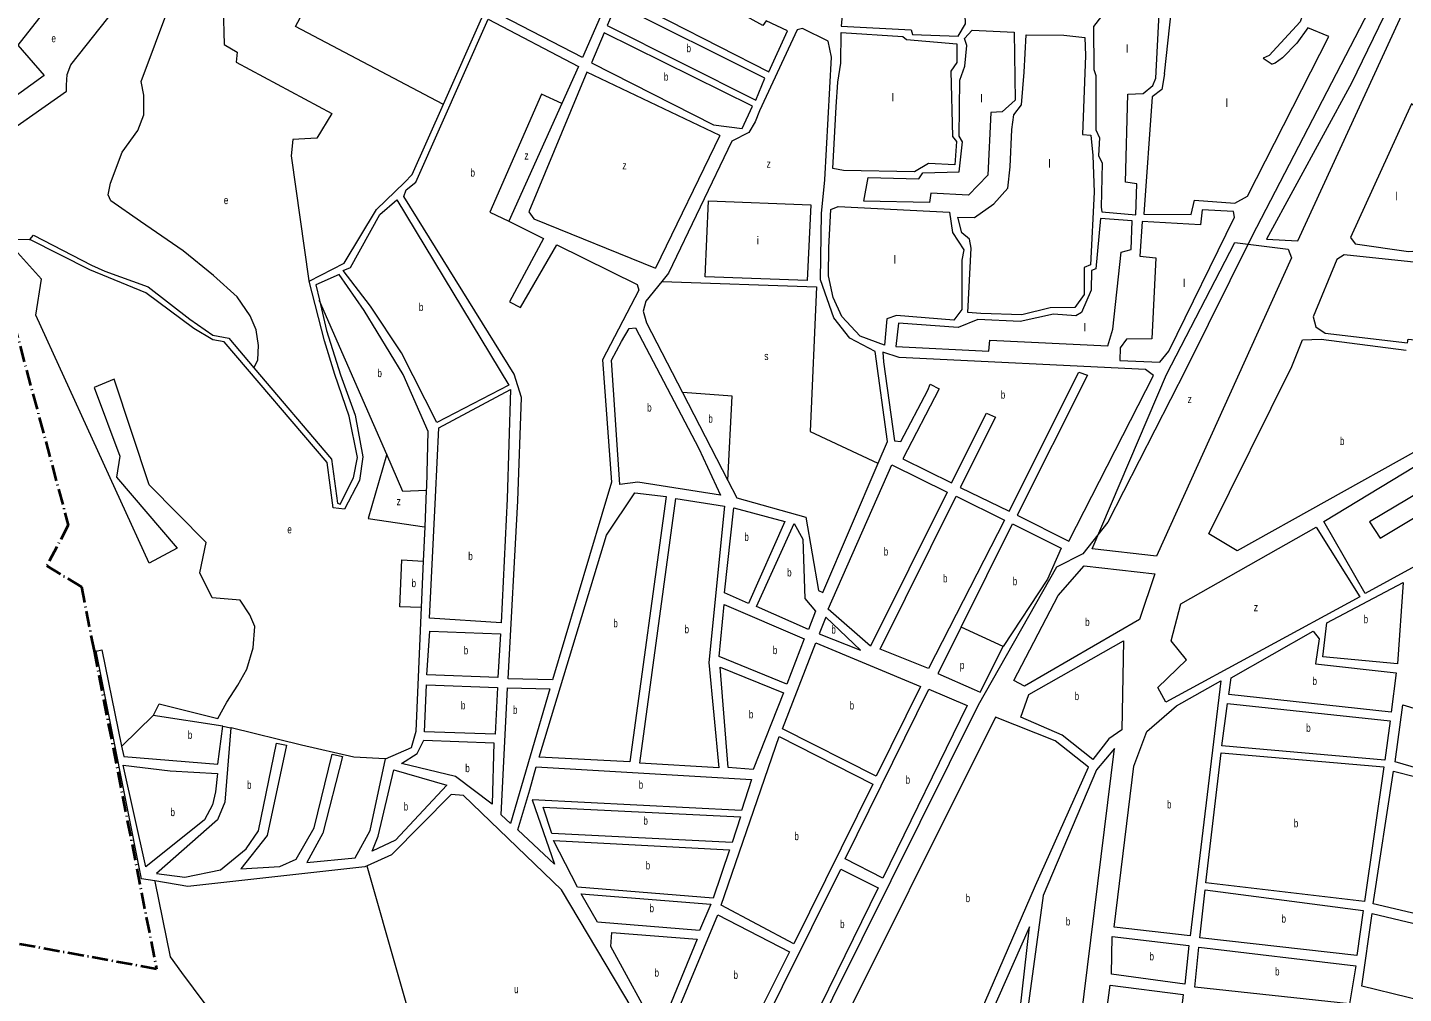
# Model space of a CAD drawing. Extents: x 639657 to 671642, y 222838 to 252123.
# Drawn here: x 648850 to 650568, y 249227 to 250434 of the extents above; entities that cross this region are included whole.
import ezdxf

# ---------------------------------------------------------------- set-up
doc = ezdxf.new("R2010")
doc.units = 0
doc.header["$LTSCALE"] = 4
doc.linetypes.add('DOT_DASHED', pattern=[7.7, 5, -1.2, 0.3, -1.2])
for name, color, linetype, lineweight in [('1', 7, 'Continuous', 13), ('21', 7, 'Continuous', 13), ('4', 7, 'DOT_DASHED', 40), ('57', 7, 'Continuous', 35)]:
    doc.layers.add(name, color=color, linetype=linetype, lineweight=lineweight)
doc.layers.add('7', color=7, linetype='Continuous')

msp = doc.modelspace()

# ---------------------------------------------------------------- linework, layer by layer
at = {"layer": '1'}
for p, q in [((650269.879, 250375.717), (650278.739, 250456.283)), ((650393.265, 250395.292), (650404.467, 250387.893)), ((649714.512, 250298.785), (649634.287, 250133.193)), ((649729.31, 250291.73), (649650.29, 250126.74)), ((649650.29, 250126.74), (649641.962, 250116.464)), ((649351.79, 249696.23), (649359.28, 249846.99)), ((649450.18, 249620.49), (649462.15, 249842.76)), ((649462.23, 249431.58), (649477.278, 249481.669))]:
    msp.add_line(p, q, dxfattribs=at)
for points in [[(650868.558, 251728.311), (650873.94, 251663.96), (650866.91, 251561.41), (650819.54, 251053.22), (650792.31, 250960.32), (650503.6, 250364.17), (650397.41, 250169.26), (650436.51, 250167.22), (650922.17, 251222.64), (650999.81, 251417.78), (651103.042, 251685.015)], [(649369.172, 250337.776), (649417.24, 250445.55), (649239.463, 250537.315)], [(650445.293, 250457.476), (650439.514, 250440.959), (650400.51, 250398.841), (650393.265, 250395.292)], [(649462.15, 249842.76), (649466.73, 249971.84), (649457.66, 250000.94), (649319.9, 250222.5), (649322.67, 250230.88), (649334.68, 250240.58), (649425.2, 250444.07), (649537.99, 250385.08), (649517.28, 250338.62)], [(649923.89, 249916.5), (649908.46, 250029.2), (649877.01, 250045.76), (649856.95, 250071.26), (649840.27, 250118.69), (649841.31, 250201.6), (649845.48, 250243.29), (649853.84, 250396.48), (649849.71, 250416.82), (649817.85, 250432.26), (649810.98, 250430.73), (649764.01, 250329.42), (649758.66, 250315.93), (649750.55, 250302.53), (649729.31, 250291.73)], [(650357.75, 250214.25), (650373.62, 250223.1), (650475.08, 250422.52), (650449.06, 250433.18), (650435.15, 250414.02), (650417.16, 250395.93), (650408.37, 250389.24), (650404.467, 250387.893)], [(649714.512, 250298.785), (649548.33, 250378.02), (649475.99, 250203.38), (649482.03, 250194.59), (649634.287, 250133.193)], [(650269.879, 250375.717), (650266.47, 250356.4), (650254.47, 250347.13), (650244.15, 250200.39), (650303.23, 250200.13), (650307.26, 250218.18), (650357.75, 250214.25)], [(649201.36, 250116.91), (649245.35, 250139.59), (649285.56, 250206.51), (649320.71, 250240.12), (649330.13, 250250.24), (649369.172, 250337.776)], [(649517.28, 250338.62), (649450.761, 250191.686), (649494.434, 250170.268)], [(648852.54, 250168.82), (648857.04, 250174.42), (648929.6, 250137.01), (648946.39, 250129.54), (649000.4, 250109.71), (649052.54, 250069.46), (649081.19, 250049.56), (649101.01, 250045.86), (649132.547, 250008.726)], [(649214.297, 250093.006), (649223.25, 250055.11), (649240.62, 249999.95), (649258.88, 249949.76), (649268.7, 249897.73), (649264.46, 249868.11), (649245.58, 249832.34), (649231.41, 249833.92), (649224.2, 249890.67), (649095.5, 250041.27), (649081.21, 250043.55), (649057.52, 250057.88), (648997.63, 250102.4), (648927.68, 250130.99), (648852.54, 250168.82)], [(649494.434, 250170.268), (649451.875, 250091.071), (649465.572, 250083.816), (649510.746, 250162.268)], [(649510.746, 250162.268), (649611.43, 250112.89), (649613.17, 250105.81)], [(650751.211, 250122.705), (650494.56, 250149.78), (650485.12, 250144.17), (650455.69, 250072.56), (650458.95, 250059.69), (650470.57, 250051.77), (650573.28, 250040.05), (650574.12, 250044.56), (650770.49, 250025.17), (650769.62, 250028.82), (650951.57, 250008.54)], [(649132.547, 250008.726), (649229.37, 249894.72), (649237.02, 249839.48), (649240.24, 249838.6), (649256.96, 249871.37), (649261.82, 249896.91), (649251.35, 249948.3), (649233.74, 250000.36), (649220.71, 250042.21), (649201.36, 250116.91)], [(649348.189, 249855.52), (649348.39, 249860.14), (649350.05, 249929.29), (649319.06, 250000.17), (649270.25, 250080.37), (649238.95, 250125.18), (649209.76, 250112.21), (649214.297, 250093.006)], [(649641.962, 250116.464), (649622.03, 250091.87), (649618.84, 250079.4), (649622.82, 250065.05), (649667.792, 249977.943), (649724.528, 249868.051)], [(649613.17, 250105.81), (649567.98, 250018.51), (649579.36, 249865.74), (649567.11, 249825.42)], [(650584.9, 249905.065), (650360.9, 249779.99), (650325.29, 249801.35), (650428.99, 250010.48), (650442.46, 250043.75), (650465.65, 250044.67), (650571.8, 250030.6)], [(650788.395, 249945.143), (650801.61, 249880.4), (650520.77, 249726.86), (650468.951, 249816.967), (650765.83, 249996.5), (650775.7, 250004.36)], [(649359.28, 249846.99), (649363.41, 249933.75), (649452.82, 249981.58), (649448.85, 249845.2)], [(649724.528, 249868.051), (649735.82, 249846.18), (649822.1, 249822.05), (649837.65, 249730.48), (649843.22, 249728.3), (649912.357, 249889.593), (649923.89, 249916.5)], [(649296.95, 249520.39), (649329.46, 249534.61), (649335.15, 249554.98), (649341.846, 249709.311), (649344.361, 249767.268), (649346.215, 249810.011), (649348.189, 249855.52)], [(649448.85, 249845.2), (649441.33, 249690.14), (649351.79, 249696.23)], [(649567.11, 249825.42), (649505.6, 249618.89), (649450.18, 249620.49)], [(650016.13, 249685.02), (650080, 249813.76), (650141.06, 249783.56), (650123.66, 249744.78), (650068.41, 249660.67)], [(650016.13, 249685.02), (649986.726, 249626.784), (650032.072, 249606.823), (650039.69, 249603.556), (650068.41, 249660.67)], [(648935.35, 249654.89), (648942.66, 249656.36), (648967.274, 249536.106)], [(649008.787, 249367.89), (648992.23, 249370.62), (648935.35, 249654.89)], [(648967.274, 249536.106), (648969.86, 249523.47), (649087.5, 249513.59), (649093.481, 249561.257), (649103.64, 249559.04)], [(649103.64, 249559.04), (649096.05, 249466.29), (649087.13, 249444.42), (649010.935, 249377.412), (649046.36, 249372.69), (649090.65, 249381.68), (649122.79, 249408.14), (649138.17, 249430.61), (649160.67, 249540.04), (649173.11, 249537.61), (649148.87, 249424.54), (649116.22, 249383.05), (649164.99, 249386), (649185.22, 249395.13), (649207.77, 249434.1), (649230.18, 249526.34), (649243.05, 249523.48), (649218.48, 249427.38), (649198.73, 249390.97), (649259.12, 249396.66), (649277.77, 249430.93), (649296.95, 249520.39)], [(649477.278, 249481.669), (649485.01, 249510.3), (649754.11, 249494.61), (649741.64, 249456.01), (649480.227, 249469.303)], [(649525.952, 248914.487), (649537.26, 248927.68), (649584.98, 249012.06), (649637.03, 249179.77), (649605.19, 249208.74), (649516.86, 249356.8), (649394.21, 249474.75), (649378.75, 249475.7), (649304.24, 249400.49), (649273.901, 249386.702)], [(649480.227, 249469.303), (649507.96, 249389.01), (649462.23, 249431.58)], [(649273.901, 249386.702), (649271.08, 249385.42), (649050.16, 249361.07), (649008.787, 249367.89)]]:
    msp.add_lwpolyline(points, dxfattribs=at)
for points in [[(649930.44, 250657.08), (649916.45, 250664.56), (649869.53, 250544.12), (649869.73, 250476.44), (649866.19, 250435.18), (649953.44, 250430.7), (649954.96, 250425.12), (650012.33, 250422.92), (650021.31, 250438.41), (650020.6, 250460.75), (650027.02, 250472.15), (650028.77, 250535.97), (650039.5, 250538.57), (650042.54, 250603.25), (650006.86, 250607.23), (649991.35, 250619.22), (649928.82, 250623.78)], [(649504.82, 250630.57), (649589.41, 250586.1), (649600.19, 250571.74), (649604.98, 250552.2), (649605.87, 250540.17), (649543.11, 250396.26), (649429.25, 250454.82), (649474.545, 250560.16), (649486.824, 250588.718)], [(649672.42, 250489.43), (649613, 250526.87), (649589.73, 250473.73), (649775.9, 250378.22), (649798.95, 250429.41), (649772.27, 250441.8), (649768.21, 250436.2)], [(649770.76, 250370.25), (649585.25, 250462.76), (649573.73, 250436.31), (649759.67, 250342.94)], [(650190.85, 250209.47), (650191.73, 250203.46), (650234.06, 250199.93), (650235.23, 250238.38), (650221.26, 250240.7), (650224.17, 250350.26), (650243.28, 250351.18), (650255.29, 250361.09), (650258.91, 250370.34), (650263.81, 250459.07), (650204.07, 250464.49), (650181.38, 250435), (650181.54, 250381.29), (650184.35, 250373.78), (650184.12, 250305.68), (650188.66, 250295.82), (650187.44, 250273.69), (650191.98, 250264.46)], [(649570.1, 250426.84), (649554.31, 250389.63), (649706.47, 250312.29), (649742.58, 250307.66), (649755.39, 250335.41)], [(649865.47, 250389.21), (649865.94, 250427.38), (649943.15, 250422.29), (649947.46, 250418.65), (650010.64, 250413.24), (650010.71, 250390.04), (650003.22, 250379.28), (650004.97, 250297.66), (650010.14, 250291.23), (650007.86, 250262.01), (649975.2, 250263.85), (649957.61, 250253.49), (649869.08, 250255.17), (649855.79, 250257.7), (649859.61, 250334.41), (649862.1, 250365.57)], [(649976.42, 250215.09), (649894.55, 250217), (649899.62, 250246.23), (649963.22, 250244.69), (649967.93, 250252.01), (650013.47, 250253.64), (650017.45, 250290.82), (650013.34, 250298.11), (650014.43, 250367.71), (650020.39, 250385.35), (650023.11, 250411.35), (650020.29, 250420.15), (650029.5, 250430.48), (650082.15, 250427.84), (650083.25, 250342.99), (650066.97, 250328.55), (650053.01, 250327.44), (650049.15, 250249.45), (650025.16, 250224.46), (649978.1, 250226.69)], [(650016.92, 250177.18), (650011.71, 250196.93), (650032.55, 250196.56), (650056.56, 250213.38), (650074.12, 250232.98), (650077.05, 250259.84), (650079.06, 250306.24), (650081.8, 250324.72), (650091.22, 250337), (650094.75, 250377.82), (650096.98, 250424.66), (650144.25, 250423.93), (650170.25, 250421.22), (650171.18, 250398.88), (650167.38, 250300.05), (650177.91, 250299.22), (650180.35, 250273.67), (650181.99, 250228.13), (650177.53, 250137.26), (650169.59, 250133.8), (650169.69, 250100.08), (650158.13, 250084.16), (650127.2, 250083.64), (650091.78, 250074.73), (650040.42, 250076.51), (650024.09, 250077.76), (650028.58, 250158.1), (650026.18, 250169.26)], [(650508.26, 250163.57), (650574.66, 250154.1), (650591.41, 250155.01), (650597.63, 250232.99), (650582.8, 250236.6), (650591.34, 250328.13), (650578.43, 250338.4), (650502.23, 250171.5)], [(649311.1, 250218.61), (649450.92, 249987.18), (649360.97, 249940.53), (649316.83, 250027.44), (649277.97, 250085.54), (649244.09, 250130.35), (649253.32, 250134.02), (649289.88, 250200.07)], [(649922.92, 250069.73), (649920.22, 250037.08), (649889.68, 250048.16), (649866.83, 250072.8), (649856.02, 250096.39), (649850.35, 250123.66), (649850.67, 250158.88), (649853.33, 250206.36), (649862.13, 250210.04), (650001.38, 250203.13), (650005.32, 250177.58), (650019.35, 250156.14), (650016.59, 250143.24), (650016.77, 250081.6), (650006.93, 250068.04), (649935.37, 250073.85)], [(650214.57, 250033.85), (650214.18, 250017.967), (650264.24, 250015.95), (650275.37, 250029.3), (650357.21, 250196.8), (650356.06, 250203.93), (650317.18, 250206.18), (650314.87, 250187.28), (650242.03, 250191.58), (650239.15, 250147.96), (650259.13, 250146.09), (650254.06, 250044.7), (650222.27, 250044.39)], [(649937.76, 250064.62), (649934.19, 250035.4), (650050.66, 250029.51), (650051.69, 250043.04), (650199.31, 250035.95), (650205.26, 250057.01), (650215.93, 250153.05), (650228.17, 250156.31), (650229.35, 250192.18), (650189.82, 250195.08), (650183.99, 250132.13), (650178.62, 250130.18), (650178.48, 250105.69), (650166.1, 250077.73), (650159.24, 250073.63), (650131.3, 250075.7), (650089.65, 250066.35), (650036.58, 250068.99), (650012.11, 250059.25)], [(650179.7, 249782.51), (650272.24, 250000.51), (650357.92, 250165.29), (650424.51, 250156.88), (650428.62, 250146.15), (650260.02, 249773.38)], [(649601.28, 250057.66), (649609.03, 250058.71), (649688.26, 249908.08), (649715.43, 249849.51), (649611.99, 249865.98), (649589.63, 249862.88), (649579.01, 250018.4), (649591.66, 250041.73)], [(650163.01, 250003.43), (650173.83, 249999.68), (650086.07, 249824.68), (650150.35, 249792.32), (650256.26, 249999.15), (650246.23, 250006.45), (649938.32, 250021.45), (649918.31, 250028.27), (649918.82, 250016.06), (649932.56, 249917.47), (649940.71, 249916.56), (649974.15, 249980.81), (649977.35, 249988.29), (649988.41, 249982.33), (649942.96, 249895.07), (650004.02, 249865.09), (650047.69, 249952.05), (650058.75, 249946.94), (650014.73, 249859.44), (650075.79, 249829.89)], [(649849.82, 249707.41), (649929.45, 249887.42), (649998.45, 249853.3), (649902.63, 249661.14)], [(649601.91, 249516.74), (649488.73, 249522.31), (649572.77, 249799.61), (649608.51, 249852.69), (649647.37, 249848.17)], [(649614.58, 249515.16), (649659.38, 249845.53), (649720.13, 249835.74), (649700.57, 249640.57), (649713.37, 249509.02)], [(649975.31, 249633.02), (649914.64, 249657.42), (650009.81, 249848.51), (650070.02, 249818.53)], [(649720.17, 249727.68), (649732.15, 249833.95), (649795.86, 249816.84), (649750.18, 249714.41)], [(649760.25, 249710.7), (649807.45, 249814.41), (649818.3, 249794.8), (649820.68, 249720.67), (649834.12, 249704.7), (649825.19, 249681.98)], [(650513.87, 249722.81), (650271.63, 249590.97), (650261.64, 249609.5), (650297.49, 249644.1), (650278.07, 249667.84), (650290.36, 249714.17), (650459.56, 249809.91)], [(650137.08, 249724.3), (650169.72, 249761.28), (650257.75, 249751.34), (650238.53, 249694.52), (650095.2, 249611.33), (650081.71, 249618.28)], [(650561.11, 249638.98), (650467.9, 249647.88), (650472.87, 249690.39), (650568.12, 249740.56)], [(649713.5, 249648.23), (649720.09, 249713.29), (649819.97, 249670.41), (649798.38, 249613.6)], [(649890.36, 249656.27), (649846.97, 249697.33), (649838.69, 249676.32)], [(649348.6, 249625.35), (649352.13, 249679.68), (649440.4, 249676.4), (649437.3, 249622.06)], [(650200.53, 249545.23), (650180.41, 249519.78), (650142.12, 249549.85), (650090.69, 249572.26), (650100.51, 249600.56), (650218.83, 249667.78), (650216.49, 249556.74)], [(650553.04, 249578.66), (650350.11, 249600.63), (650353.02, 249621.66), (650455.62, 249679.96), (650463.3, 249670.25), (650458.62, 249639.12), (650559.33, 249627.82)], [(649792.92, 249557.77), (649834.34, 249665.39), (649965.3, 249610.73), (649909.67, 249498.68)], [(649724.97, 249509.39), (649714.93, 249634.9), (649794.03, 249602.88), (649756.32, 249507.06)], [(650285.14, 249586.6), (650340.186, 249617.732), (650302.01, 249299.27), (650207.107, 249310.085), (650231.44, 249511.27), (650247.79, 249554.36)], [(649345.63, 249554.26), (649348.1, 249612.9), (649436.8, 249609.39), (649433.69, 249551.41)], [(649441.5, 249450.39), (649449.26, 249608.89), (649502.31, 249607.74), (649453.04, 249439.59)], [(649871.01, 249395.41), (649975.74, 249607.27), (650023.53, 249587.03), (649917.92, 249371.52)], [(650545.18, 249518.77), (650341.37, 249536.66), (650348.76, 249589.46), (650551.9, 249567.92)], [(650641.09, 249492.67), (650558.06, 249516.55), (650567.49, 249587.82), (650657.37, 249560.89)], [(650058.68, 249572.44), (649842.72, 249139.72), (649999.8, 249110.48), (650108.63, 249362.07), (650175.2, 249510.14), (650133.28, 249542.81)], [(649807.09, 249289.57), (649716.06, 249337.78), (649788.78, 249548.13), (649905.75, 249488.61)], [(649336.45, 249527.03), (649344.93, 249543.74), (649432.34, 249540.46), (649429.98, 249463.78), (649384.2, 249498.41), (649317.05, 249514.46)], [(650153.07, 249091.57), (650207.34, 249533.16), (650185.06, 249506.86), (650118.23, 249349.77), (650084.37, 249099.05)], [(648997.46, 249385.41), (648969.37, 249512.3), (649027.75, 249505.54), (649087.01, 249501.99), (649084.52, 249479.24), (649080.79, 249463.15), (649070.59, 249444.09)], [(650519.91, 249342.09), (650321.51, 249365.54), (650340.89, 249527.85), (650543.85, 249510.39)], [(649287.57, 249424.02), (649307.36, 249506.61), (649373.62, 249487.33), (649309.23, 249418.96), (649280.37, 249405.16)], [(650631.34, 249397.97), (650730.4, 249372.67), (650712.83, 249296.54), (650530.64, 249339.24), (650555.85, 249504.96), (650644.68, 249482.55), (650606.875, 249351.519), (650622.65, 249347.53), (650631.66, 249382.72), (650629.32, 249387.89)], [(649504.53, 249427.27), (649493.97, 249460.2), (649740.31, 249448.07), (649729.82, 249416.12)], [(649536.59, 249360.27), (649506.84, 249418.44), (649726.76, 249406.9), (649706.22, 249346.21)], [(649756.5, 249163.4), (649865.57, 249382.77), (649912.27, 249359.3), (649808.39, 249147.86)], [(650510.29, 249274.9), (650314.24, 249296.83), (650320.6, 249356.74), (650518.13, 249331.14)], [(649561.48, 249316.3), (649541.27, 249351.87), (649703.39, 249338.93), (649689.02, 249305.92)], [(649655.28, 249189.66), (649711.91, 249325.77), (649801.45, 249279.29), (649744.3, 249165.53)], [(650689.9, 249193.97), (650516.31, 249236.41), (650529.28, 249327.22), (650709.54, 249284.53)], [(650077.72, 249100.37), (650101.25, 249310.56), (650011.6, 249108.26)], [(649578.28, 249286.13), (649579.45, 249303.74), (649686.17, 249295.19), (649644.13, 249192.95), (649617.4, 249214.58)], [(650295.22, 249238.93), (650203.77, 249251.47), (650204.68, 249298.52), (650300.22, 249287.24)], [(650501.14, 249214.58), (650307.67, 249235.21), (650312.67, 249285.24), (650508.93, 249261.8)], [(650288.48, 249186.12), (650196.59, 249197.37), (650201.97, 249237.73), (650293.43, 249226.05)]]:
    msp.add_lwpolyline(points, close=True, dxfattribs=at)
at = {"layer": '21'}
for p, q in [((650068.41, 249660.67), (650016.13, 249685.02)), ((648935.35, 249654.89), (648932.773, 249655.098)), ((649093.481, 249561.257), (649006.705, 249574.424))]:
    msp.add_line(p, q, dxfattribs=at)
for points in [[(649369.172, 250337.776), (649368.672, 250338.039), (649184.473, 250435.031), (649239.194, 250536.815), (649239.463, 250537.315)], [(649027.591, 250462.422), (649062.456, 250514.633), (649092.958, 250504.522), (649095.522, 250412.356), (649111.783, 250402.753), (649110.397, 250390.514), (649229.916, 250326.159), (649211.216, 250295.638), (649181.32, 250293.804), (649179.105, 250273.595), (649201.289, 250117.41), (649201.36, 250116.91)], [(649132.547, 250008.726), (649132.797, 250009.226), (649137.433, 250018.504), (649138.132, 250036.686), (649135.336, 250056.266), (649127.647, 250073.749), (649111.571, 250097.525), (649082.214, 250124.098), (649044.119, 250154.867), (648990.997, 250191.231), (648953.951, 250217.105), (648950.456, 250224.797), (648953.252, 250239.483), (648967.931, 250277.944), (648987.502, 250305.217), (648995.191, 250324.797), (648995.191, 250349.273), (648991.696, 250366.056), (649027.405, 250461.922), (649027.591, 250462.422)], [(649517.28, 250338.62), (649491.67, 250350.58), (649427.2, 250203.24), (649450.761, 250191.686)], [(649006.705, 249574.424), (649006.955, 249574.924), (649014.063, 249589.133), (649087.456, 249570.951), (649098.64, 249591.231), (649112.619, 249612.21), (649123.803, 249632.49), (649131.492, 249659.063), (649133.589, 249685.637), (649127.298, 249700.322), (649115.415, 249718.504), (649080.466, 249721.301), (649065.089, 249752.77), (649072.778, 249790.532), (649001.482, 249862.56), (648958.145, 249994.728), (648932.982, 249984.238), (648965.135, 249898.224), (648960.941, 249872.35), (649036.431, 249783.539), (649001.482, 249764.658), (648860.288, 250074.448), (648867.278, 250119.203), (648822.194, 250169.553), (648852.04, 250168.832), (648852.54, 250168.82)], [(649641.962, 250116.464), (649642.462, 250116.447), (649835.271, 250109.846), (649827.291, 249929.106), (649911.857, 249889.825), (649912.357, 249889.593)], [(649298.359, 249900.275), (649214.515, 250092.506), (649214.297, 250093.006)], [(649724.528, 249868.051), (649724.554, 249868.551), (649730.07, 249973.384), (649668.292, 249977.906), (649667.792, 249977.943)], [(650783.434, 249969.447), (650782.934, 249969.15), (650526.187, 249816.499), (650539.247, 249796.175), (650787.895, 249944.844), (650788.395, 249945.143)], [(649298.359, 249900.275), (649298.213, 249899.775), (649275.132, 249820.602), (649345.715, 249810.085), (649346.215, 249810.011)], [(649348.189, 249855.52), (649347.69, 249855.497), (649318.469, 249854.168), (649298.359, 249900.275)], [(649341.846, 249709.311), (649341.346, 249709.326), (649314.624, 249710.112), (649317.42, 249768.854), (649343.861, 249767.297), (649344.361, 249767.268)], [(649006.705, 249574.424), (648967.774, 249536.592), (648967.274, 249536.106)], [(649296.95, 249520.39), (649296.45, 249520.418), (649257.465, 249522.578), (649191.921, 249537.377), (649104.14, 249558.917), (649103.64, 249559.04)], [(649525.952, 248914.487), (649525.512, 248914.987), (649352.073, 249112.236), (649274.043, 249386.202), (649273.901, 249386.702)], [(649008.787, 249367.89), (649008.889, 249367.391), (649028.043, 249273.046), (649042.023, 249253.465), (649071.38, 249214.305), (649067.186, 249189.13), (649040.625, 249162.556), (649014.064, 249145.773), (648932.982, 249165.353), (648894.524, 249130.927)]]:
    msp.add_lwpolyline(points, dxfattribs=at)
for points in [[(648959.777, 250457.364), (648914.459, 250480.741), (648889.296, 250477.944), (648837.572, 250411.511), (648870.424, 250373.748), (648824.99, 250340.881), (648808.215, 250361.86), (648798.429, 250284.238), (648898.383, 250354.168), (648898.383, 250361.86), (648899.082, 250375.147), (648903.975, 250387.035)], [(649823.49, 250117.861), (649695.97, 250122.186), (649700.323, 250217.274), (649828.016, 250212.193)]]:
    msp.add_lwpolyline(points, close=True, dxfattribs=at)
at = {"layer": '4'}
for points in [[(648616.95, 250725.124), (648668.37, 250642.11), (648720.02, 250481.73), (648900.63, 249812.16), (648873.64, 249761.55), (648917.07, 249735.06), (648932.773, 249655.098)], [(648932.773, 249655.098), (649010.77, 249257.94), (648378.5, 249373.11), (647983.03, 249318.48), (647676.546, 249250.498)]]:
    msp.add_lwpolyline(points, dxfattribs=at)
at = {"layer": '57', "lineweight": 13}
msp.add_lwpolyline([(650976.92, 251706.59), (650948.417, 251596.85), (650886.075, 251339.041), (650817.499, 251068.757), (650723.986, 250837.976), (650379.029, 250172.663), (650296.945, 250007.374), (650199.276, 249816.096), (650168.106, 249776.593), (650134.857, 249759.961), (650037.188, 249587.395), (649818.992, 249148.704)], dxfattribs=at)

# ---------------------------------------------------------------- texts
at = {"layer": '7'}
for s, width, p in [('e', 0.75, (648879.61, 250415.222)), ('b', 0.75, (649672.875, 250402.85)), ('b', 0.75, (649644.602, 250367.25)), ('z', 0.8, (649470.33, 250268.807)), ('b', 0.75, (649403.036, 250247.393)), ('z', 0.8, (649592.761, 250256.466)), ('z', 0.8, (649772.876, 250258.648)), ('e', 0.75, (649094.895, 250213.124)), ('b', 0.75, (649338.532, 250079.57)), ('s', 0.8, (649769.974, 250018.387)), ('b', 0.75, (649286.808, 249997.053)), ('b', 0.75, (650065.404, 249970.111)), ('b', 0.75, (649623.724, 249954.11)), ('z', 0.8, (650298.735, 249964.574)), ('b', 0.75, (649700.145, 249940.188)), ('b', 0.75, (650489.115, 249912.33)), ('z', 0.8, (649310.79, 249837.097)), ('e', 0.75, (649174.273, 249801.947)), ('b', 0.75, (649745.171, 249792.523)), ('b', 0.75, (649400.259, 249768.565)), ('b', 0.75, (649919.224, 249774.28)), ('b', 0.75, (649798.555, 249748.195)), ('b', 0.75, (649329.446, 249734.815)), ('b', 0.75, (649993.233, 249740.765)), ('b', 0.75, (650080.358, 249737.215)), ('z', 0.8, (650381.445, 249704.716)), ('b', 0.75, (649581.45, 249684.715)), ('b', 0.75, (649670.406, 249677.275)), ('b', 0.75, (649853.772, 249676.8)), ('b', 0.75, (650170.806, 249686.305)), ('b', 0.75, (650518.706, 249689.77)), ('b', 0.75, (649394.601, 249650.87)), ('b', 0.75, (649780.672, 249651.179)), ('p', 0.75, (650014.33, 249632.443)), ('b', 0.75, (650454.816, 249612.616)), ('b', 0.75, (650157.714, 249593.78)), ('b', 0.75, (649391.072, 249582.155)), ('b', 0.75, (649456.093, 249576.524)), ('b', 0.75, (649750.759, 249570.98)), ('b', 0.75, (649876.656, 249582.035)), ('b', 0.75, (650446.913, 249554.115)), ('b', 0.75, (649049.946, 249545.359)), ('b', 0.75, (649396.514, 249503.76)), ('b', 0.75, (649946.577, 249489.395)), ('b', 0.75, (649123.914, 249482.923)), ('b', 0.75, (649613.102, 249483.155)), ('b', 0.75, (649319.605, 249455.885)), ('b', 0.75, (650273.078, 249458.501)), ('b', 0.75, (649028.278, 249448.855)), ('b', 0.75, (649619.047, 249438.16)), ('b', 0.75, (650431.461, 249434.97)), ('b', 0.75, (649807.629, 249418.85)), ('b', 0.75, (649621.877, 249382.325)), ('b', 0.75, (650021.559, 249341.46)), ('b', 0.75, (649626.673, 249328.895)), ('b', 0.75, (650146.692, 249312.365)), ('b', 0.75, (650416.125, 249315.82)), ('b', 0.75, (649864.714, 249309.054)), ('b', 0.75, (650251.204, 249268.725)), ('b', 0.75, (649632.923, 249248.345)), ('b', 0.75, (649731.563, 249245.65)), ('b', 0.75, (650408.054, 249249.91)), ('u', 0.7, (649457.651, 249227.768))]:
    msp.add_text(s, height=10, dxfattribs=dict(at, width=width)).set_placement(p)
for s, p in [('l', (650221.954, 250402.332)), ('l', (649929.272, 250341.282)), ('l', (650040.016, 250340.151)), ('l', (650346.26, 250334.498)), ('l', (650124.77, 250258.75)), ('l', (650558.055, 250217.991)), ('i', (649760.542, 250162.834)), ('l', (649931.532, 250138.91)), ('l', (650293.147, 250109.515)), ('l', (650168.842, 250054.117))]:
    msp.add_text(s, height=10, dxfattribs=at).set_placement(p)

doc.saveas('drawing.dxf')
